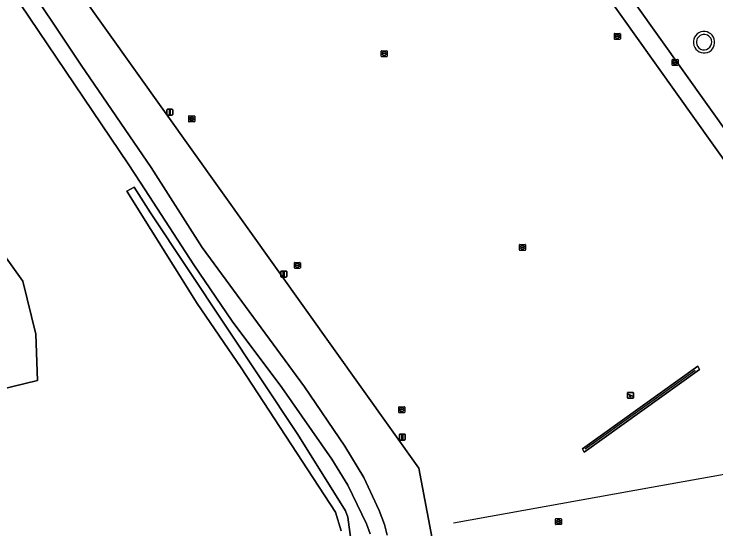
# Model space of a CAD drawing. Extents: x 160203 to 161530, y 379528 to 381797.
# Drawn here: x 160926.5 to 161043.5, y 380137.4 to 380223.2 of the extents above; entities that cross this region are included whole.
import ezdxf

# ---------------------------------------------------------------- set-up
doc = ezdxf.new("R2010")
doc.units = 0
for name, color, linetype in [('IMGEO_Groenvoorziening', 7, 'Continuous'), ('IMGEO_Hek', 7, 'Continuous'), ('IMGEO_Kolk', 7, 'Continuous'), ('IMGEO_Lichtmast', 7, 'Continuous'), ('IMGEO_Loofbos', 7, 'Continuous'), ('IMGEO_Speelvoorziening', 7, 'Continuous'), ('IMGEO_Terreindeel_open', 7, 'Continuous'), ('IMGEO_Voetpad_onverhard', 7, 'Continuous'), ('IMGEO_Voetpad_open', 7, 'Continuous'), ('IMGEO_Waterleidingput', 7, 'Continuous'), ('IMGEO_Waterloop', 7, 'Continuous')]:
    doc.layers.add(name, color=color, linetype=linetype)

msp = doc.modelspace()

# ---------------------------------------------------------------- linework, layer by layer
at = {"layer": 'IMGEO_Groenvoorziening'}
for points in [[(161002.45, 380102.93), (161000, 380115.94), (160993.96, 380147.55), (160927.66, 380240.48), (160920.87, 380250), (160917.34, 380254.94), (160900.97, 380250), (160882.19, 380244.34), (160881.27, 380248.95), (160881.06, 380250), (160863.42, 380337.77), (160863.41, 380337.77), (160856.92, 380336.51), (160856.8, 380337.05), (160855.36, 380336.79), (160871.03, 380258.79), (160870.19, 380258.64)], [(161065.89, 380158.05), (161068.35, 380158.51), (161068.23, 380159.05), (161066.75, 380158.75), (161065.95, 380162.64), (161065.33, 380165.64), (161059.94, 380175.62), (161055.2, 380184.37), (161006.2, 380253.16), (161001.84, 380259.17), (161000.19, 380258.71), (160999.98, 380259.51), (160999.3, 380259.33), (160998.64, 380262.78), (160998.48, 380263.55), (160972.75, 380258.47), (160974.5, 380249.63), (160935.42, 380241.95), (160927.66, 380240.48), (160993.96, 380147.55), (161000, 380115.94)], [(160918.06, 380242.3), (160926.83, 380230.95), (160937.68, 380214.67), (160949.36, 380197.61), (160957.84, 380184.31), (160974.89, 380161.13), (160981.65, 380151.21), (160984.79, 380146.01), (160987.37, 380140.51), (160988.25, 380138.2), (160988.68, 380136.43)], [(160905.23, 380156.04), (160930.39, 380162.15), (160930.15, 380169.87), (160927.96, 380178.69), (160924.04, 380184.15)]]:
    msp.add_lwpolyline(points, dxfattribs=at)
for points in [[(161056.31, 380223.36), (161054.54, 380229.91), (161031.76, 380225.46), (161030.03, 380224.92), (161058.03, 380185.69), (161065.75, 380172.72)], [(161040.76, 380164), (161040.48, 380164.53), (161021.23, 380150.76), (161021.55, 380150.25)], [(161021.55, 380150.25), (161021.23, 380150.76), (161040.48, 380164.53), (161040.76, 380164)]]:
    msp.add_lwpolyline(points, close=True, dxfattribs=at)
for centre, start, end in [((161041.55, 380218.51), 108.4225, 286.546), ((161041.48, 380218.49), 288.6879, 106.2807)]:
    msp.add_arc(centre, 1.81, start, end, dxfattribs=at)
at = {"layer": 'IMGEO_Hek'}
for points in [[(161000, 380115.94), (160993.96, 380147.55), (160927.66, 380240.48)], [(161021.72, 380150.78), (161040.05, 380163.9)], [(160999.77, 380138.43), (161032.74, 380144.41), (161047.97, 380147.11), (161068.25, 380151.02)]]:
    msp.add_lwpolyline(points, dxfattribs=at)
at = {"layer": 'IMGEO_Kolk'}
for p, q in [((161036.19, 380214.71), (161036.19, 380215.56)), ((161036.26, 380215.64), (161037.11, 380215.64)), ((161036.45, 380215.13), (161036.45, 380215.14)), ((161036.49, 380215.18), (161036.89, 380215.18)), ((161036.88, 380215.09), (161036.49, 380215.09)), ((161036.68, 380215.42), (161036.7, 380215.42)), ((161036.93, 380215.14), (161036.93, 380215.13)), ((161037.19, 380215.56), (161037.19, 380214.71)), ((161037.11, 380214.64), (161036.26, 380214.64)), ((161036.7, 380214.86), (161036.67, 380214.86))]:
    msp.add_line(p, q, dxfattribs=at)
for points in [[(161036.19, 380214.71), (161036.19, 380215.56)], [(161036.26, 380215.64), (161037.11, 380215.64)], [(161037.19, 380215.56), (161037.19, 380214.71)], [(161037.11, 380214.64), (161036.26, 380214.64)]]:
    msp.add_lwpolyline(points, dxfattribs=at)
for centre, radius, start, end in [((161036.26, 380215.56), 0.0765, 91.552, 178.448), ((161036.26, 380215.56), 0.0765, 91.552, 178.448), ((161036.49, 380215.14), 0.0403, 85.8775, 175.7526), ((161036.48, 380215.13), 0.0366, 178.938, 274.7102), ((161036.89, 380215.14), 0.043, 264.8664, 352.4533), ((161036.89, 380215.14), 0.0386, 1.7309, 96.639), ((161037.11, 380215.56), 0.0765, 1.552, 88.448), ((161037.11, 380215.56), 0.0765, 1.552, 88.448), ((161036.26, 380214.71), 0.0765, 181.552, 268.448), ((161036.26, 380214.71), 0.0765, 181.552, 268.448), ((161037.11, 380214.71), 0.0765, 271.552, 358.448), ((161037.11, 380214.71), 0.0765, 271.552, 358.448)]:
    msp.add_arc(centre, radius, start, end, dxfattribs=at)
for centre, major_axis, ratio, start_param, end_param in [((161036.67, 380215.14), (-0.387, 0.002), 0.722429, 4.712389, 7.853982), ((161036.7, 380215.14), (-0.39, 0.002), 0.717154, 1.570796, 4.712389)]:
    msp.add_ellipse(centre, major_axis=major_axis, ratio=ratio, start_param=start_param, end_param=end_param, dxfattribs=at)
at = {"layer": 'IMGEO_Lichtmast'}
for p, q in [((160951.97, 380206.46), (160951.97, 380207.25)), ((160951.97, 380207.25), (160951.97, 380206.46)), ((160952.07, 380207.35), (160952.86, 380207.35)), ((160952.86, 380207.35), (160952.07, 380207.35)), ((160952.96, 380207.25), (160952.96, 380206.46)), ((160952.96, 380206.46), (160952.96, 380207.25)), ((160952.86, 380206.36), (160952.07, 380206.36)), ((160952.07, 380206.36), (160952.86, 380206.36)), ((160970.96, 380179.49), (160970.96, 380180.29)), ((160970.96, 380180.29), (160970.96, 380179.49)), ((160971.06, 380180.39), (160971.85, 380180.39)), ((160971.85, 380180.39), (160971.06, 380180.39)), ((160971.95, 380180.29), (160971.95, 380179.49)), ((160971.95, 380179.49), (160971.95, 380180.29)), ((160971.85, 380179.39), (160971.06, 380179.39)), ((160971.06, 380179.39), (160971.85, 380179.39)), ((160990.73, 380152.35), (160990.73, 380153.15)), ((160990.73, 380153.15), (160990.73, 380152.35)), ((160990.83, 380153.25), (160991.61, 380153.25)), ((160991.61, 380153.25), (160990.83, 380153.25)), ((160991.71, 380153.15), (160991.71, 380152.35)), ((160991.71, 380152.35), (160991.71, 380153.15)), ((160991.61, 380152.25), (160990.83, 380152.25)), ((160990.83, 380152.25), (160991.61, 380152.25))]:
    msp.add_line(p, q, dxfattribs=at)
for points in [[(160952.39, 380207.23), (160952.54, 380207.23), (160952.54, 380206.48), (160952.39, 380206.48), (160952.39, 380207.23)], [(160971.38, 380180.27), (160971.53, 380180.27), (160971.53, 380179.52), (160971.38, 380179.52), (160971.38, 380180.27)], [(160991.14, 380153.13), (160991.3, 380153.13), (160991.3, 380152.38), (160991.14, 380152.38), (160991.14, 380153.13)]]:
    msp.add_lwpolyline(points, dxfattribs=at)
for centre, start, end in [((160952.07, 380207.25), 90, 180), ((160952.07, 380207.25), 90, 180), ((160952.86, 380207.25), 0, 90), ((160952.86, 380207.25), 360, 90), ((160952.07, 380206.46), 180, 270), ((160952.07, 380206.46), 180, 270), ((160952.86, 380206.46), 270, 0), ((160952.86, 380206.46), 270, 0), ((160971.06, 380180.29), 90, 180), ((160971.06, 380180.29), 90, 180), ((160971.85, 380180.29), 0, 90), ((160971.85, 380180.29), 360, 90), ((160971.06, 380179.49), 180, 270), ((160971.06, 380179.49), 180, 270), ((160971.85, 380179.49), 270, 0), ((160971.85, 380179.49), 270, 0), ((160990.83, 380153.15), 90, 180), ((160990.83, 380153.15), 90, 180), ((160991.61, 380153.15), 0, 90), ((160991.61, 380153.15), 360, 90), ((160990.83, 380152.35), 180, 270), ((160990.83, 380152.35), 180, 270), ((160991.61, 380152.35), 270, 0), ((160991.61, 380152.35), 270, 0)]:
    msp.add_arc(centre, 0.1, start, end, dxfattribs=at)
at = {"layer": 'IMGEO_Loofbos'}
for points in [[(160985.88, 380136.6), (160985.26, 380138.31), (160982.14, 380144.75), (160979.46, 380149.08), (160971.11, 380160.99), (160962.83, 380172.05), (160956.49, 380181.4), (160947.63, 380195.01), (160945.54, 380198.22), (160921.56, 380233.64)], [(160981.02, 380137.14), (160980.09, 380140.23), (160964.34, 380164.25), (160957.02, 380175), (160945.28, 380193.71), (160946.53, 380194.34), (160949.22, 380190.08), (160973.78, 380153.16), (160981.76, 380140.43), (160982.12, 380139.4), (160985.37, 380115.46)], [(160924.04, 380184.15), (160927.96, 380178.69), (160930.15, 380169.87), (160930.39, 380162.15), (160905.23, 380156.04)]]:
    msp.add_lwpolyline(points, dxfattribs=at)
at = {"layer": 'IMGEO_Speelvoorziening'}
for p, q in [((161028.75, 380159.3), (161028.75, 380160.09)), ((161028.75, 380160.09), (161028.75, 380159.3)), ((161028.85, 380160.19), (161029.64, 380160.19)), ((161029.64, 380160.19), (161028.85, 380160.19)), ((161029.74, 380160.09), (161029.74, 380159.3)), ((161029.74, 380159.3), (161029.74, 380160.09)), ((161029.14, 380159.72), (161028.8, 380159.86)), ((161028.82, 380159.92), (161029.7, 380159.57)), ((161029.64, 380159.2), (161028.85, 380159.2)), ((161028.85, 380159.2), (161029.64, 380159.2)), ((161029.67, 380159.51), (161029.33, 380159.64))]:
    msp.add_line(p, q, dxfattribs=at)
for centre, radius, start, end in [((161028.85, 380160.09), 0.1, 90, 180), ((161028.85, 380160.09), 0.1, 90, 180), ((161029.64, 380160.09), 0.1, 0, 90), ((161029.64, 380160.09), 0.1, 360, 90), ((161028.85, 380159.3), 0.1, 180, 270), ((161028.85, 380159.3), 0.1, 180, 270), ((161028.81, 380159.89), 0.0327, 68.078, 248.078), ((161029.21, 380159.63), 0.12, 130.9928, 5.1632), ((161029.64, 380159.3), 0.1, 270, 0), ((161029.64, 380159.3), 0.1, 270, 0), ((161029.69, 380159.54), 0.0327, 248.078, 68.078)]:
    msp.add_arc(centre, radius, start, end, dxfattribs=at)
at = {"layer": 'IMGEO_Terreindeel_open'}
for centre, radius, start, end in [((161041.55, 380218.51), 1.81, 108.4225, 286.546), ((161041.52, 380218.5), 1.28, 19.3207, 196.6015), ((161041.52, 380218.5), 1.28, 19.3207, 196.6015), ((161041.48, 380218.49), 1.81, 288.6879, 106.2807), ((161041.52, 380218.5), 1.28, 196.633, 19.2892), ((161041.52, 380218.5), 1.28, 196.633, 19.2892)]:
    msp.add_arc(centre, radius, start, end, dxfattribs=at)
at = {"layer": 'IMGEO_Voetpad_onverhard'}
msp.add_lwpolyline([(160988.68, 380136.43), (160988.25, 380138.2), (160987.37, 380140.51), (160984.79, 380146.01), (160981.65, 380151.21), (160974.89, 380161.13), (160957.84, 380184.31), (160949.36, 380197.61), (160937.68, 380214.67), (160926.83, 380230.95), (160918.06, 380242.3), (160914.38, 380247.36), (160912.11, 380245.48), (160921.56, 380233.64), (160945.54, 380198.22), (160947.63, 380195.01), (160956.49, 380181.4), (160962.83, 380172.05), (160971.11, 380160.99), (160979.46, 380149.08), (160982.14, 380144.75), (160985.26, 380138.31), (160985.88, 380136.6)], dxfattribs=at)
at = {"layer": 'IMGEO_Voetpad_open'}
msp.add_lwpolyline([(161058.03, 380185.69), (161030.03, 380224.92), (161018.3, 380241.36), (161010.47, 380252.35), (161008.09, 380255.65), (161006.39, 380258.01), (161003.5, 380262.05), (161003.19, 380263.64), (160998.64, 380262.78), (160999.3, 380259.33), (160999.98, 380259.51), (161000.19, 380258.71), (161001.84, 380259.17), (161006.2, 380253.16), (161055.2, 380184.37)], dxfattribs=at)
at = {"layer": 'IMGEO_Waterleidingput'}
for p, q in [((161026.56, 380219.05), (161026.56, 380219.9)), ((161026.63, 380219.97), (161027.48, 380219.97)), ((161027.05, 380219.75), (161027.07, 380219.75)), ((161027.56, 380219.9), (161027.56, 380219.05)), ((161027.48, 380218.97), (161026.63, 380218.97)), ((161026.82, 380219.47), (161026.82, 380219.48)), ((161026.86, 380219.52), (161027.26, 380219.52)), ((161027.25, 380219.43), (161026.86, 380219.43)), ((161027.07, 380219.19), (161027.04, 380219.19)), ((161027.3, 380219.48), (161027.3, 380219.47)), ((160987.7, 380216.16), (160987.7, 380217.02)), ((160987.78, 380217.09), (160988.63, 380217.09)), ((160987.96, 380216.58), (160987.96, 380216.6)), ((160988, 380216.63), (160988.4, 380216.63)), ((160988.4, 380216.55), (160988, 380216.55)), ((160988.19, 380216.87), (160988.21, 380216.87)), ((160988.21, 380216.31), (160988.19, 380216.31)), ((160988.44, 380216.6), (160988.44, 380216.58)), ((160988.7, 380217.02), (160988.7, 380216.16)), ((160988.63, 380216.09), (160987.78, 380216.09)), ((160955.61, 380205.31), (160955.61, 380206.16)), ((160955.68, 380206.24), (160956.53, 380206.24)), ((160955.86, 380205.73), (160955.86, 380205.74)), ((160955.91, 380205.78), (160956.3, 380205.78)), ((160956.09, 380206.02), (160956.12, 380206.02)), ((160956.35, 380205.74), (160956.35, 380205.73)), ((160956.61, 380206.16), (160956.61, 380205.31)), ((160956.53, 380205.24), (160955.68, 380205.24)), ((160956.3, 380205.69), (160955.9, 380205.69)), ((160956.12, 380205.46), (160956.09, 380205.46)), ((161010.74, 380183.9), (161010.74, 380184.75)), ((161010.82, 380184.83), (161011.67, 380184.83)), ((161011.75, 380184.75), (161011.75, 380183.9)), ((161011.67, 380183.83), (161010.82, 380183.83)), ((161011, 380184.32), (161011, 380184.33)), ((161011.44, 380184.28), (161011.04, 380184.28)), ((161011.05, 380184.37), (161011.44, 380184.37)), ((161011.23, 380184.61), (161011.26, 380184.61)), ((161011.25, 380184.05), (161011.23, 380184.05)), ((161011.49, 380184.33), (161011.49, 380184.32)), ((160973.22, 380180.91), (160973.22, 380181.77)), ((160973.29, 380181.84), (160974.15, 380181.84)), ((160973.48, 380181.33), (160973.48, 380181.35)), ((160973.52, 380181.38), (160973.92, 380181.38)), ((160973.92, 380181.3), (160973.52, 380181.3)), ((160973.71, 380181.62), (160973.73, 380181.62)), ((160973.96, 380181.35), (160973.96, 380181.33)), ((160974.22, 380181.77), (160974.22, 380180.91)), ((160974.15, 380180.84), (160973.29, 380180.84)), ((160973.73, 380181.06), (160973.7, 380181.06)), ((160990.7, 380157.79), (160991.55, 380157.79)), ((160990.63, 380156.87), (160990.63, 380157.72)), ((160991.55, 380156.79), (160990.7, 380156.79)), ((160990.88, 380157.29), (160990.88, 380157.3)), ((160991.32, 380157.25), (160990.92, 380157.25)), ((160990.93, 380157.34), (160991.33, 380157.34)), ((160991.11, 380157.57), (160991.14, 380157.57)), ((160991.14, 380157.01), (160991.11, 380157.01)), ((160991.37, 380157.3), (160991.37, 380157.29)), ((160991.63, 380157.72), (160991.63, 380156.87)), ((161016.74, 380138.24), (161016.74, 380139.09)), ((161016.82, 380139.16), (161017.67, 380139.16)), ((161017.74, 380139.09), (161017.74, 380138.24)), ((161017.67, 380138.16), (161016.82, 380138.16)), ((161017, 380138.66), (161017, 380138.67)), ((161017.04, 380138.71), (161017.44, 380138.71)), ((161017.44, 380138.62), (161017.04, 380138.62)), ((161017.23, 380138.94), (161017.25, 380138.94)), ((161017.25, 380138.38), (161017.23, 380138.38)), ((161017.48, 380138.67), (161017.48, 380138.66))]:
    msp.add_line(p, q, dxfattribs=at)
for points in [[(161026.56, 380219.05), (161026.56, 380219.9)], [(161026.63, 380219.97), (161027.48, 380219.97)], [(161027.56, 380219.9), (161027.56, 380219.05)], [(161027.48, 380218.97), (161026.63, 380218.97)], [(160987.7, 380216.16), (160987.7, 380217.02)], [(160987.78, 380217.09), (160988.63, 380217.09)], [(160988.7, 380217.02), (160988.7, 380216.16)], [(160988.63, 380216.09), (160987.78, 380216.09)], [(160955.61, 380205.31), (160955.61, 380206.16)], [(160955.68, 380206.24), (160956.53, 380206.24)], [(160956.61, 380206.16), (160956.61, 380205.31)], [(160956.53, 380205.24), (160955.68, 380205.24)], [(161010.74, 380183.9), (161010.74, 380184.75)], [(161010.82, 380184.83), (161011.67, 380184.83)], [(161011.75, 380184.75), (161011.75, 380183.9)], [(161011.67, 380183.83), (161010.82, 380183.83)], [(160973.22, 380180.91), (160973.22, 380181.77)], [(160973.29, 380181.84), (160974.15, 380181.84)], [(160974.22, 380181.77), (160974.22, 380180.91)], [(160974.15, 380180.84), (160973.29, 380180.84)], [(160990.7, 380157.79), (160991.55, 380157.79)], [(160990.63, 380156.87), (160990.63, 380157.72)], [(160991.55, 380156.79), (160990.7, 380156.79)], [(160991.63, 380157.72), (160991.63, 380156.87)], [(161016.74, 380138.24), (161016.74, 380139.09)], [(161016.82, 380139.16), (161017.67, 380139.16)], [(161017.74, 380139.09), (161017.74, 380138.24)], [(161017.67, 380138.16), (161016.82, 380138.16)]]:
    msp.add_lwpolyline(points, dxfattribs=at)
for centre, radius, start, end in [((161026.63, 380219.9), 0.0765, 91.552, 178.448), ((161026.63, 380219.9), 0.0765, 91.552, 178.448), ((161027.48, 380219.9), 0.0765, 1.552, 88.448), ((161027.48, 380219.9), 0.0765, 1.552, 88.448), ((161026.63, 380219.05), 0.0765, 181.552, 268.448), ((161026.63, 380219.05), 0.0765, 181.552, 268.448), ((161026.86, 380219.48), 0.0403, 85.8775, 175.7526), ((161026.85, 380219.47), 0.0366, 178.938, 274.7102), ((161027.26, 380219.47), 0.043, 264.8664, 352.4533), ((161027.26, 380219.48), 0.0386, 1.7309, 96.639), ((161027.48, 380219.05), 0.0765, 271.552, 358.448), ((161027.48, 380219.05), 0.0765, 271.552, 358.448), ((160987.78, 380217.01), 0.0765, 91.552, 178.448), ((160987.78, 380217.01), 0.0765, 91.552, 178.448), ((160988, 380216.59), 0.0403, 85.8775, 175.7526), ((160988, 380216.58), 0.0366, 178.938, 274.7102), ((160988.41, 380216.59), 0.0386, 1.7309, 96.639), ((160988.4, 380216.59), 0.043, 264.8664, 352.4533), ((160988.63, 380217.01), 0.0765, 1.552, 88.448), ((160988.63, 380217.01), 0.0765, 1.552, 88.448), ((160987.78, 380216.17), 0.0765, 181.552, 268.448), ((160987.78, 380216.17), 0.0765, 181.552, 268.448), ((160988.63, 380216.17), 0.0765, 271.552, 358.448), ((160988.63, 380216.17), 0.0765, 271.552, 358.448), ((160955.68, 380206.16), 0.0765, 91.552, 178.448), ((160955.68, 380206.16), 0.0765, 91.552, 178.448), ((160955.9, 380205.74), 0.0403, 85.8775, 175.7526), ((160955.9, 380205.73), 0.0366, 178.938, 274.7102), ((160956.31, 380205.74), 0.0386, 1.7309, 96.639), ((160956.31, 380205.74), 0.043, 264.8664, 352.4533), ((160956.53, 380206.16), 0.0765, 1.552, 88.448), ((160956.53, 380206.16), 0.0765, 1.552, 88.448), ((160955.68, 380205.31), 0.0765, 181.552, 268.448), ((160955.68, 380205.31), 0.0765, 181.552, 268.448), ((160956.53, 380205.31), 0.0765, 271.552, 358.448), ((160956.53, 380205.31), 0.0765, 271.552, 358.448), ((161010.82, 380184.75), 0.0765, 91.552, 178.448), ((161010.82, 380184.75), 0.0765, 91.552, 178.448), ((161011.67, 380184.75), 0.0765, 1.552, 88.448), ((161011.67, 380184.75), 0.0765, 1.552, 88.448), ((161010.82, 380183.9), 0.0765, 181.552, 268.448), ((161010.82, 380183.9), 0.0765, 181.552, 268.448), ((161011.04, 380184.33), 0.0403, 85.8775, 175.7526), ((161011.04, 380184.32), 0.0366, 178.938, 274.7102), ((161011.45, 380184.33), 0.0386, 1.7309, 96.639), ((161011.44, 380184.33), 0.043, 264.8664, 352.4533), ((161011.67, 380183.9), 0.0765, 271.552, 358.448), ((161011.67, 380183.9), 0.0765, 271.552, 358.448), ((160973.3, 380181.76), 0.0765, 91.552, 178.448), ((160973.3, 380181.76), 0.0765, 91.552, 178.448), ((160973.52, 380181.34), 0.0403, 85.8775, 175.7526), ((160973.51, 380181.33), 0.0366, 178.938, 274.7102), ((160973.92, 380181.34), 0.0386, 1.7309, 96.639), ((160973.92, 380181.34), 0.043, 264.8664, 352.4533), ((160974.14, 380181.76), 0.0765, 1.552, 88.448), ((160974.14, 380181.76), 0.0765, 1.552, 88.448), ((160973.3, 380180.92), 0.0765, 181.552, 268.448), ((160973.3, 380180.92), 0.0765, 181.552, 268.448), ((160974.14, 380180.92), 0.0765, 271.552, 358.448), ((160974.14, 380180.92), 0.0765, 271.552, 358.448), ((160990.7, 380157.72), 0.0765, 91.552, 178.448), ((160990.7, 380157.72), 0.0765, 91.552, 178.448), ((160991.55, 380157.72), 0.0765, 1.552, 88.448), ((160991.55, 380157.72), 0.0765, 1.552, 88.448), ((160990.7, 380156.87), 0.0765, 181.552, 268.448), ((160990.7, 380156.87), 0.0765, 181.552, 268.448), ((160990.93, 380157.3), 0.0403, 85.8775, 175.7526), ((160990.92, 380157.29), 0.0366, 178.938, 274.7102), ((160991.33, 380157.29), 0.043, 264.8664, 352.4533), ((160991.33, 380157.3), 0.0386, 1.7309, 96.639), ((160991.55, 380156.87), 0.0765, 271.552, 358.448), ((160991.55, 380156.87), 0.0765, 271.552, 358.448), ((161016.82, 380139.09), 0.0765, 91.552, 178.448), ((161016.82, 380139.09), 0.0765, 91.552, 178.448), ((161017.67, 380139.09), 0.0765, 1.552, 88.448), ((161017.67, 380139.09), 0.0765, 1.552, 88.448), ((161016.82, 380138.24), 0.0765, 181.552, 268.448), ((161016.82, 380138.24), 0.0765, 181.552, 268.448), ((161017.04, 380138.67), 0.0403, 85.8775, 175.7526), ((161017.04, 380138.66), 0.0366, 178.938, 274.7102), ((161017.45, 380138.67), 0.0386, 1.7309, 96.639), ((161017.44, 380138.66), 0.043, 264.8664, 352.4533), ((161017.67, 380138.24), 0.0765, 271.552, 358.448), ((161017.67, 380138.24), 0.0765, 271.552, 358.448)]:
    msp.add_arc(centre, radius, start, end, dxfattribs=at)
for centre, major_axis, ratio, start_param, end_param in [((161027.04, 380219.47), (-0.387, 0.002), 0.722429, 4.712389, 7.853982), ((161027.07, 380219.47), (-0.39, 0.002), 0.717154, 1.570796, 4.712389), ((160988.19, 380216.59), (-0.387, 0.002), 0.722429, 4.712389, 7.853982), ((160988.21, 380216.59), (-0.39, 0.002), 0.717154, 1.570796, 4.712389), ((160956.09, 380205.74), (-0.387, 0.002), 0.722429, 4.712389, 7.853982), ((160956.12, 380205.74), (-0.39, 0.002), 0.717154, 1.570796, 4.712389), ((161011.23, 380184.33), (-0.387, 0.002), 0.722429, 4.712389, 7.853982), ((161011.26, 380184.33), (-0.39, 0.002), 0.717154, 1.570796, 4.712389), ((160973.71, 380181.34), (-0.387, 0.002), 0.722429, 4.712389, 7.853982), ((160973.73, 380181.34), (-0.39, 0.002), 0.717154, 1.570796, 4.712389), ((160991.11, 380157.29), (-0.387, 0.002), 0.722429, 4.712389, 7.853982), ((160991.14, 380157.29), (-0.39, 0.002), 0.717154, 1.570796, 4.712389), ((161017.23, 380138.66), (-0.387, 0.002), 0.722429, 4.712389, 7.853982), ((161017.25, 380138.66), (-0.39, 0.002), 0.717154, 1.570796, 4.712389)]:
    msp.add_ellipse(centre, major_axis=major_axis, ratio=ratio, start_param=start_param, end_param=end_param, dxfattribs=at)
at = {"layer": 'IMGEO_Waterloop'}
msp.add_lwpolyline([(160985.37, 380115.46), (160982.12, 380139.4), (160981.76, 380140.43), (160973.78, 380153.16), (160949.22, 380190.08), (160946.53, 380194.34), (160945.28, 380193.71), (160957.02, 380175), (160964.34, 380164.25), (160980.09, 380140.23), (160981.02, 380137.14)], dxfattribs=at)

doc.saveas('drawing.dxf')
